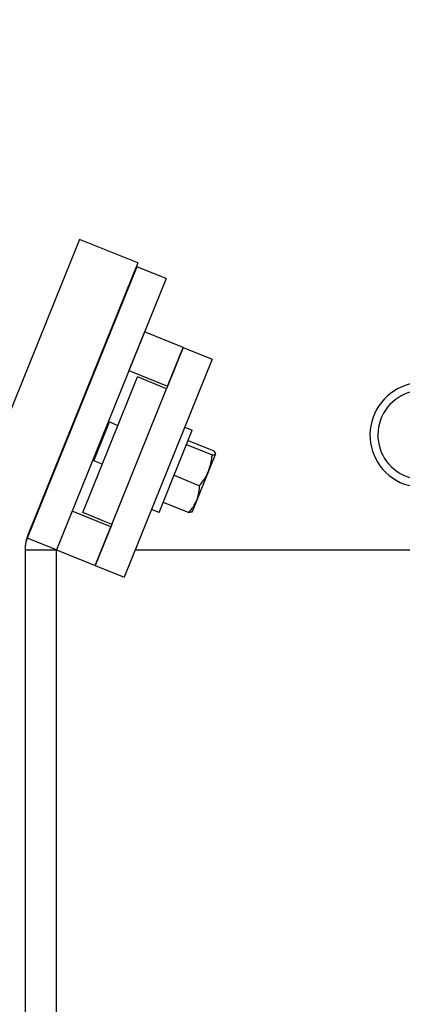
# Model space of a CAD drawing. Header units: inches. Extents: x 170 to 284, y 215 to 248.
# Tile 839 of 1056: x 235.541 to 235.698, y 224.158 to 224.562. Entities that reach past the tile are written whole.
import ezdxf

# ---------------------------------------------------------------- set-up
doc = ezdxf.new("R2010")
doc.units = ezdxf.units.IN
doc.header["$LTSCALE"] = 0.25
doc.header["$MEASUREMENT"] = 0
doc.layers.add('RH TOP OF HOOD', color=7, linetype='Continuous')

msp = doc.modelspace()

# ---------------------------------------------------------------- hatches: boundary and pattern name
at = {"layer": 'RH TOP OF HOOD'}
h = msp.add_hatch(dxfattribs=at)
h.set_pattern_fill('ANSI31', color=256, scale=0.342412, style=0)
h.set_pattern_definition([(45, (225.452955, 218.499336), (-0.03026527, 0.03026527), [])])
edge = h.paths.add_edge_path(flags=0)
edge.add_arc((235.7396, 224.39156), 0.0214, 90, 390.5225, ccw=False)
edge.add_line((235.7396, 224.41296), (235.81236, 224.41296))
edge.add_arc((235.81236, 224.82385), 0.41089, 270, 450)
edge.add_line((235.81236, 225.23475), (235.3287, 225.23475))
edge.add_arc((235.3287, 225.23903), 0.00428, 180, 270, ccw=False)
edge.add_line((235.32442, 225.23903), (235.32442, 225.28183))
edge.add_arc((235.3287, 225.28183), 0.00428, 360, 540, ccw=False)
edge.add_line((235.33298, 225.28183), (235.33298, 225.23903))
edge.add_line((235.33298, 225.23903), (235.32975, 225.23903))
edge.add_line((235.32975, 225.23903), (235.32975, 225.28183))
edge.add_arc((235.3287, 225.28183), 0.00105, 360, 540)
edge.add_line((235.32765, 225.28183), (235.32765, 225.23903))
edge.add_arc((235.3287, 225.23903), 0.00105, 180, 270)
edge.add_line((235.3287, 225.23798), (235.81236, 225.23798))
edge.add_arc((235.81236, 224.82385), 0.41413, 270, 450, ccw=False)
edge.add_line((235.81236, 224.40973), (235.7396, 224.40973))
edge.add_arc((235.7396, 224.39156), 0.01817, 450, 750.5225)
edge.add_arc((235.75434, 224.40025), 0.00105, 390.5225, 495)
edge.add_line((235.7536, 224.40099), (235.74491, 224.3923))
edge.add_line((235.74491, 224.3923), (235.74262, 224.39458))
edge.add_line((235.74262, 224.39458), (235.75132, 224.40328))
edge.add_arc((235.75434, 224.40025), 0.00428, 390.5225, 495, ccw=False)
h = msp.add_hatch(dxfattribs=at)
h.set_pattern_fill('ANSI31', color=256, scale=0.342412, style=0)
h.set_pattern_definition([(45, (225.419604, 218.499336), (-0.03026527, 0.03026527), [])])
edge = h.paths.add_edge_path(flags=0)
edge.add_line((235.77901, 225.23047), (235.43659, 225.23047))
edge.add_line((235.43659, 225.23047), (235.43659, 225.23475))
edge.add_line((235.43659, 225.23475), (235.77901, 225.23475))
edge.add_arc((235.77901, 224.82385), 0.41089, 270, 450, ccw=False)
edge.add_line((235.77901, 224.41296), (235.70624, 224.41296))
edge.add_line((235.70624, 224.41296), (235.70624, 224.41724))
edge.add_line((235.70624, 224.41724), (235.77901, 224.41724))
edge.add_arc((235.77901, 224.82385), 0.40661, 270, 450)

# ---------------------------------------------------------------- linework, layer by layer
for p, q in [((235.56593, 224.47163), (235.52103, 224.36051)), ((235.58974, 224.46201), (235.56593, 224.47163)), ((235.58974, 224.46201), (235.54484, 224.35089)), ((235.58943, 224.4604), (235.54453, 224.34929)), ((235.58943, 224.4604), (235.58914, 224.46052)), ((235.60133, 224.45559), (235.58943, 224.4604)), ((235.60133, 224.45559), (235.55644, 224.34448)), ((235.59251, 224.43377), (235.5861, 224.41789)), ((235.60839, 224.42735), (235.59251, 224.43377)), ((235.60839, 224.42735), (235.60157, 224.41049)), ((235.60197, 224.41148), (235.60839, 224.42735)), ((235.60839, 224.42735), (235.62029, 224.42254)), ((235.62029, 224.42254), (235.58422, 224.33325)), ((235.5861, 224.41789), (235.60197, 224.41148)), ((235.56722, 224.35974), (235.58967, 224.4153)), ((235.60157, 224.41049), (235.58967, 224.4153)), ((235.57913, 224.35493), (235.60157, 224.41049)), ((235.57177, 224.38098), (235.57818, 224.39686)), ((235.57748, 224.39656), (235.57818, 224.39686)), ((235.57818, 224.39686), (235.58165, 224.39546)), ((235.59846, 224.35982), (235.61208, 224.39354)), ((235.60907, 224.39476), (235.61208, 224.39354)), ((235.61038, 224.38933), (235.62088, 224.38509)), ((235.60971, 224.38767), (235.6202, 224.38343)), ((235.57177, 224.38098), (235.57147, 224.38169)), ((235.57524, 224.37958), (235.57177, 224.38098)), ((235.6216, 224.38383), (235.61871, 224.37667)), ((235.6046, 224.37502), (235.61509, 224.37078)), ((235.61871, 224.37667), (235.61394, 224.36486)), ((235.61394, 224.36486), (235.61202, 224.36011)), ((235.59846, 224.35982), (235.59544, 224.36104)), ((235.60016, 224.36403), (235.61065, 224.35979)), ((235.56285, 224.36035), (235.55644, 224.34448)), ((235.57873, 224.35394), (235.56285, 224.36035)), ((235.57913, 224.35493), (235.56722, 224.35974)), ((235.57913, 224.35493), (235.57231, 224.33806)), ((235.57231, 224.33806), (235.57873, 224.35394)), ((235.54453, 224.34929), (235.54431, 224.34938)), ((235.55644, 224.34448), (235.54453, 224.34929)), ((235.5436, 224.34448), (235.55644, 224.34448)), ((235.5436, 224.34448), (235.5436, 220.09171)), ((235.55644, 224.34448), (235.57231, 224.33806)), ((235.55644, 220.09171), (235.55644, 224.34448)), ((235.58875, 224.34448), (236.1899, 224.34448)), ((235.57231, 224.33806), (235.58422, 224.33325))]:
    msp.add_line(p, q, dxfattribs=at)
for centre, radius, start, end in [((235.70624, 224.39156), 0.0214, 90, 30.5225), ((235.70624, 224.39156), 0.01817, 90, 30.5225), ((235.56072, 224.34448), 0.01712, 158, 180), ((235.55644, 224.34448), 0.01284, 158, 180)]:
    msp.add_arc(centre, radius, start, end, dxfattribs=at)
for points, knots in [([(235.6216, 224.38383), (235.62161, 224.38385), (235.62166, 224.384), (235.62154, 224.38438), (235.6211, 224.38485), (235.62088, 224.38509)], [0, 0, 0, 0, 0.070092, 0.530785, 1, 1, 1, 1]), ([(235.61871, 224.37667), (235.61925, 224.37838), (235.61995, 224.38058), (235.62016, 224.3829), (235.6202, 224.38343)], [0, 0, 0, 0, 0.770638, 1, 1, 1, 1]), ([(235.6202, 224.38343), (235.62056, 224.38344), (235.62127, 224.38347), (235.62149, 224.38371), (235.6216, 224.38383)], [0, 0, 0, 0, 0.495458, 1, 1, 1, 1]), ([(235.61509, 224.37078), (235.61616, 224.37218), (235.61757, 224.37403), (235.61849, 224.37615), (235.61871, 224.37667)], [0, 0, 0, 0, 0.753694, 1, 1, 1, 1]), ([(235.61394, 224.36486), (235.61399, 224.36499), (235.61438, 224.36598), (235.6149, 224.36793), (235.61503, 224.36982), (235.61509, 224.37078)], [0, 0, 0, 0, 0.070092, 0.530785, 1, 1, 1, 1]), ([(235.61065, 224.35979), (235.61131, 224.36056), (235.61264, 224.36212), (235.6135, 224.36394), (235.61394, 224.36486)], [0, 0, 0, 0, 0.495458, 1, 1, 1, 1]), ([(235.61205, 224.36019), (235.61204, 224.36017), (235.61197, 224.36003), (235.61163, 224.35984), (235.61098, 224.35981), (235.61065, 224.35979)], [0, 0, 0, 0, 0.070092, 0.530785, 1, 1, 1, 1])]:
    msp.add_open_spline(points, degree=3, knots=knots, dxfattribs=at)

doc.saveas('drawing.dxf')
